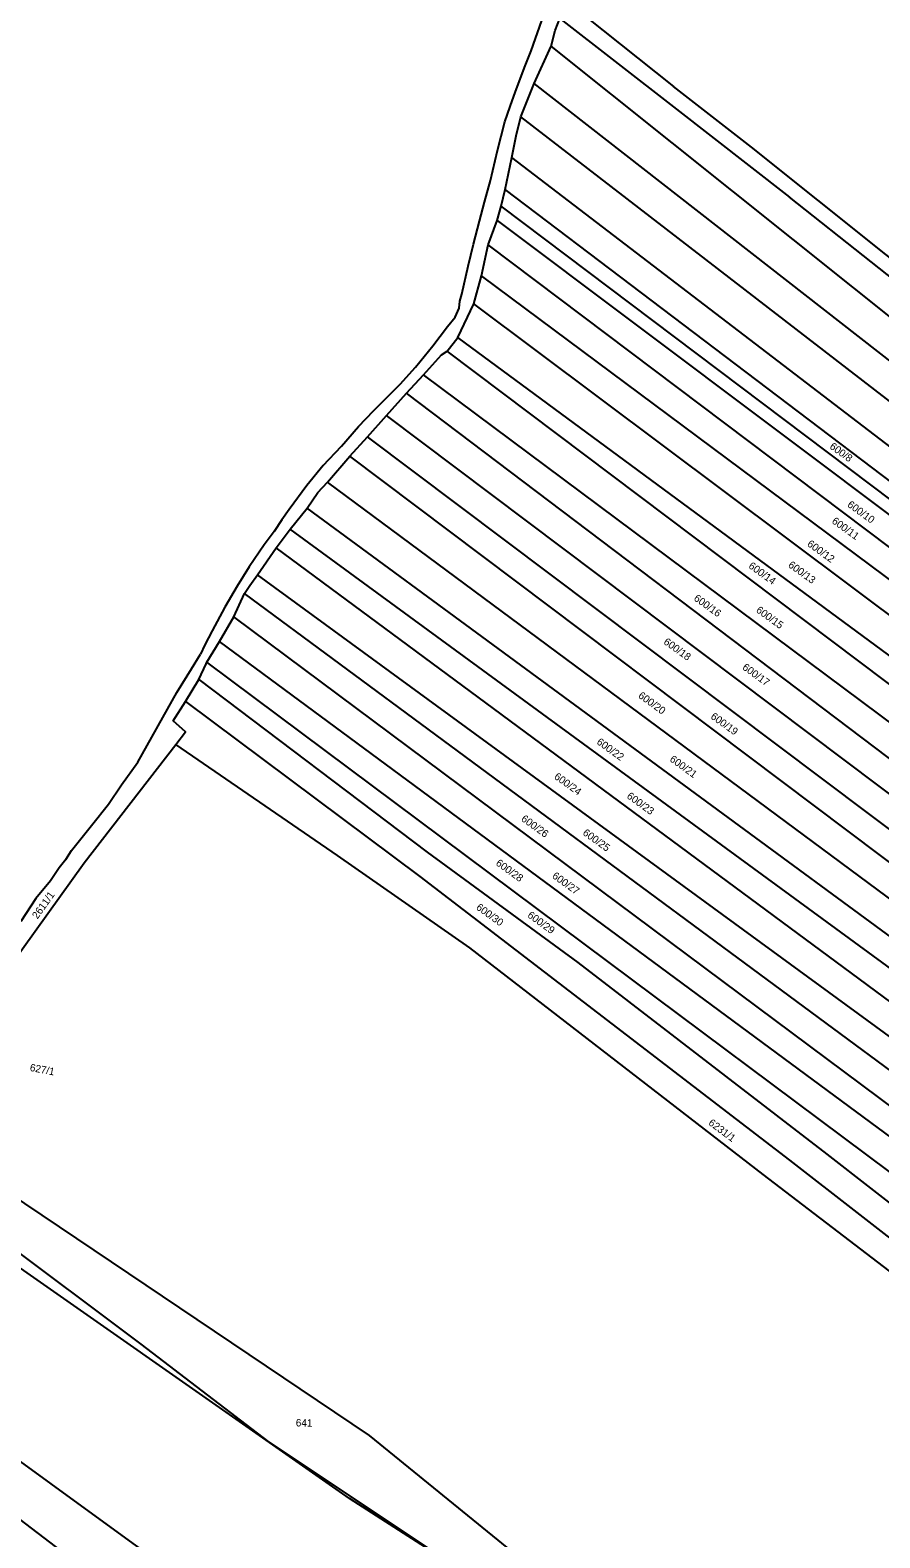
# Model space of a CAD drawing. Extents: x -581999 to -572728, y -1219553 to -1212032.
# Drawn here: x -577529.2 to -577300.4, y -1214814.4 to -1214408.3 of the extents above; entities that cross this region are included whole.
import ezdxf

# ---------------------------------------------------------------- set-up
doc = ezdxf.new("R2010")
doc.units = 0
for name, color, linetype in [('Vrstva 1', 7, 'Continuous'), ('Vrstva 2', 7, 'Continuous'), ('Vrstva 63', 7, 'Continuous')]:
    doc.layers.add(name, color=color, linetype=linetype)

msp = doc.modelspace()

# ---------------------------------------------------------------- linework, layer by layer
at = {"layer": 'Vrstva 1'}
for p, q in [((-577388.875, -1214412.664), (-577387.783, -1214408.435)), ((-577393.467, -1214422.653), (-577388.875, -1214412.664)), ((-577173.2, -1214584.99), (-577388.875, -1214412.664)), ((-577397.014, -1214431.636), (-577393.467, -1214422.653)), ((-577177.814, -1214590.998), (-577393.467, -1214422.653)), ((-577398.315, -1214436.769), (-577397.014, -1214431.636)), ((-577182.425, -1214597.319), (-577397.014, -1214431.636)), ((-577399.497, -1214442.615), (-577398.315, -1214436.769)), ((-577401.268, -1214451.245), (-577399.497, -1214442.615)), ((-577188.1, -1214604.306), (-577399.497, -1214442.615)), ((-577402.391, -1214455.725), (-577401.268, -1214451.245)), ((-577192.44, -1214609.601), (-577401.268, -1214451.245)), ((-577403.465, -1214459.556), (-577402.391, -1214455.725)), ((-577195.178, -1214611.902), (-577402.391, -1214455.725)), ((-577405.865, -1214466.181), (-577403.465, -1214459.556)), ((-577403.465, -1214459.556), (-577196.983, -1214614.687)), ((-577407.639, -1214474.498), (-577405.865, -1214466.181)), ((-577201.069, -1214620.511), (-577405.865, -1214466.181)), ((-577409.72, -1214482.041), (-577407.639, -1214474.498)), ((-577204.509, -1214625.687), (-577407.639, -1214474.498)), ((-577414.023, -1214491.133), (-577409.72, -1214482.041)), ((-577209.72, -1214631.864), (-577409.72, -1214482.041)), ((-577416.861, -1214494.793), (-577414.023, -1214491.133)), ((-577213.976, -1214638.518), (-577414.023, -1214491.133)), ((-577423.245, -1214501.114), (-577418.4, -1214495.777)), ((-577418.4, -1214495.777), (-577416.861, -1214494.793)), ((-577218.587, -1214644.174), (-577416.861, -1214494.793)), ((-577427.856, -1214506.104), (-577423.245, -1214501.114)), ((-577222.489, -1214650.828), (-577423.245, -1214501.114)), ((-577433.26, -1214512.135), (-577427.856, -1214506.104)), ((-577228.164, -1214657.149), (-577427.856, -1214506.104)), ((-577438.393, -1214517.882), (-577433.26, -1214512.135)), ((-577232.066, -1214663.47), (-577433.26, -1214512.135)), ((-577443.108, -1214523.072), (-577438.393, -1214517.882)), ((-577236.677, -1214669.459), (-577438.393, -1214517.882)), ((-577449.136, -1214530.094), (-577443.108, -1214523.072)), ((-577240.578, -1214675.447), (-577443.108, -1214523.072)), ((-577451.761, -1214532.837), (-577449.136, -1214530.094)), ((-577244.835, -1214681.436), (-577449.136, -1214530.094)), ((-577250.174, -1214687.3), (-577454.627, -1214537.038)), ((-577462.971, -1214547.742), (-577459.151, -1214542.716)), ((-577253.702, -1214693.08), (-577459.151, -1214542.716)), ((-577467.937, -1214555.011), (-577462.971, -1214547.742)), ((-577258.313, -1214699.069), (-577462.971, -1214547.742)), ((-577470.033, -1214557.884), (-577467.937, -1214555.011)), ((-577262.569, -1214705.057), (-577467.937, -1214555.011)), ((-577471.446, -1214560.067), (-577470.033, -1214557.884)), ((-577474.321, -1214566.323), (-577471.446, -1214560.067)), ((-577267.535, -1214710.713), (-577471.446, -1214560.067)), ((-577478.223, -1214572.977), (-577474.321, -1214566.323)), ((-577272.146, -1214717.034), (-577474.321, -1214566.323)), ((-577481.593, -1214578.496), (-577478.223, -1214572.977)), ((-577276.161, -1214722.172), (-577478.223, -1214572.977)), ((-577481.759, -1214578.997), (-577481.593, -1214578.496)), ((-577281.013, -1214728.346), (-577481.593, -1214578.496)), ((-577500.204, -1214605.431), (-577489.674, -1214586.726)), ((-577314.667, -1214711.04), (-577284.909, -1214734.179)), ((-577515.871, -1214821.604), (-577553.393, -1214793.129))]:
    msp.add_line(p, q, dxfattribs=at)
for points in [[(-577378.942, -1214386.852), (-577384.618, -1214400.68), (-577355.93, -1214423.493)], [(-577387.783, -1214408.435), (-577386.51, -1214405.171), (-577355.961, -1214428.949)], [(-577394.258, -1214413.877), (-577391.378, -1214405.75)], [(-577395.914, -1214417.895), (-577394.258, -1214413.877)], [(-577398.519, -1214424.869), (-577395.914, -1214417.895)], [(-577399.941, -1214428.889), (-577398.519, -1214424.869)], [(-577244.701, -1214511.924), (-577334.89, -1214439.847), (-577355.93, -1214423.493)], [(-577401.363, -1214433.027), (-577399.941, -1214428.889)], [(-577355.961, -1214428.949), (-577324.7, -1214453.341)], [(-577403.34, -1214440.765), (-577401.363, -1214433.027)], [(-577405.18, -1214448.833), (-577403.34, -1214440.765)], [(-577406.879, -1214454.685), (-577405.18, -1214448.833)], [(-577280.716, -1214488.105), (-577324.7, -1214453.341)], [(-577408.189, -1214459.76), (-577406.879, -1214454.685)], [(-577409.762, -1214466.004), (-577408.189, -1214459.76)], [(-577411.205, -1214471.858), (-577409.762, -1214466.004)], [(-577412.913, -1214479.404), (-577411.205, -1214471.858)], [(-577416.807, -1214488.104), (-577414.742, -1214485.645), (-577413.702, -1214483.178), (-577413.437, -1214481.355)], [(-577413.437, -1214481.355), (-577412.913, -1214479.404)], [(-577420.728, -1214493.377), (-577416.807, -1214488.104)], [(-577425.438, -1214499.083), (-577420.728, -1214493.377)], [(-577429.56, -1214503.703), (-577425.438, -1214499.083)], [(-577436.717, -1214510.873), (-577431.422, -1214505.569)], [(-577431.422, -1214505.569), (-577429.56, -1214503.703)], [(-577440.737, -1214515.097), (-577436.717, -1214510.873)], [(-577445.35, -1214520.407), (-577440.737, -1214515.097)], [(-577450.255, -1214525.561), (-577445.35, -1214520.407)], [(-577450.255, -1214525.561), (-577454.671, -1214530.971)], [(-577454.671, -1214530.971), (-577459.488, -1214537.463), (-577461.385, -1214540.228)], [(-577459.151, -1214542.716), (-577454.627, -1214537.038), (-577451.761, -1214532.837)], [(-577463.454, -1214543.339), (-577466.211, -1214546.966)], [(-577461.385, -1214540.228), (-577463.454, -1214543.339)], [(-577466.211, -1214546.966), (-577470.178, -1214552.841)], [(-577470.178, -1214552.841), (-577473.457, -1214558.028)], [(-577473.457, -1214558.028), (-577476.738, -1214563.736)], [(-577476.738, -1214563.736), (-577480.193, -1214570.138)], [(-577480.193, -1214570.138), (-577482.152, -1214573.874)], [(-577482.152, -1214573.874), (-577483.321, -1214576.383)], [(-577485.704, -1214580.362), (-577483.321, -1214576.383)], [(-577483.749, -1214583.179), (-577481.759, -1214578.997)], [(-577489.674, -1214586.726), (-577485.704, -1214580.362)], [(-577487.323, -1214589.147), (-577483.749, -1214583.179)], [(-577483.749, -1214583.179), (-577422.243, -1214629.679)], [(-577489.941, -1214600.721), (-577487.364, -1214597.344), (-577490.697, -1214594.316), (-577487.323, -1214589.147)], [(-577487.323, -1214589.147), (-577424.28, -1214636.268)], [(-577514.672, -1214632.54), (-577489.941, -1214600.721)], [(-576999.755, -1214963.615), (-577072.017, -1214911.825), (-577165.251, -1214842.123), (-577206.547, -1214811.551), (-577233.323, -1214792.226), (-577237.626, -1214788.477), (-577331.821, -1214716.515), (-577410.832, -1214655.433), (-577446.402, -1214630.578), (-577489.941, -1214600.721)], [(-577504.567, -1214611.592), (-577500.204, -1214605.431)], [(-577508.138, -1214616.759), (-577504.567, -1214611.592)], [(-577512.695, -1214622.518), (-577508.138, -1214616.759)], [(-577518.045, -1214629.27), (-577512.695, -1214622.518)], [(-577566.588, -1214699.26), (-577550.953, -1214683.002), (-577514.672, -1214632.54)], [(-577519.592, -1214631.698), (-577521.375, -1214633.882)], [(-577519.592, -1214631.698), (-577518.045, -1214629.27)], [(-577422.243, -1214629.679), (-577381.703, -1214659.388), (-577314.667, -1214711.04)], [(-577521.375, -1214633.882), (-577523.755, -1214637.46)], [(-577424.28, -1214636.268), (-577324.672, -1214712.652)], [(-577523.755, -1214637.46), (-577527.717, -1214642.224)], [(-577527.717, -1214642.224), (-577531.686, -1214648.387)], [(-577443.209, -1214803.732), (-577555.221, -1214725.368), (-577577.468, -1214709.362)], [(-577437.811, -1214786.816), (-577553.766, -1214708.8)], [(-577324.672, -1214712.652), (-577289.274, -1214740.23)], [(-577392.981, -1214894.666), (-577446.519, -1214855.132), (-577501.431, -1214815.879), (-577545.717, -1214783.726)], [(-577323.747, -1214879.657), (-577437.811, -1214786.816)], [(-577323.747, -1214879.657), (-577369.381, -1214852.934), (-577407.135, -1214822.152), (-577409.315, -1214825.526), (-577443.209, -1214803.732)]]:
    msp.add_lwpolyline(points, dxfattribs=at)
at = {"layer": 'Vrstva 63'}
for p, q in [((-577499.295, -1214762.226), (-577570.753, -1214708.731)), ((-577464.934, -1214788.516), (-577499.295, -1214762.226)), ((-577409.315, -1214825.526), (-577464.934, -1214788.516))]:
    msp.add_line(p, q, dxfattribs=at)

# ---------------------------------------------------------------- texts
at = {"layer": 'Vrstva 2'}
for s, rotation, p in [('600/8', 324.13776, (-577314.067, -1214520.83)), ('600/10', 324.13776, (-577309.297, -1214536.5)), ('600/11', 324.13776, (-577313.474, -1214540.925)), ('600/12', 324.13776, (-577320.11, -1214547.073)), ('600/13', 324.13776, (-577325.224, -1214552.746)), ('600/14', 324.13776, (-577335.91, -1214552.995)), ('600/16', 324.13776, (-577350.646, -1214561.712)), ('600/15', 324.13776, (-577333.877, -1214564.901)), ('600/18', 324.13776, (-577358.789, -1214573.447)), ('600/17', 324.13776, (-577337.572, -1214580.31)), ('600/20', 324.13776, (-577365.621, -1214587.932)), ('600/19', 324.13776, (-577346.112, -1214593.547)), ('600/22', 324.13776, (-577376.812, -1214600.405)), ('600/21', 324.13776, (-577357.14, -1214605.055)), ('600/24', 324.13776, (-577388.267, -1214609.741)), ('600/23', 324.13776, (-577368.701, -1214614.987)), ('600/26', 324.13776, (-577397.147, -1214621.111)), ('600/25', 324.13776, (-577380.565, -1214624.869)), ('600/28', 324.13776, (-577403.967, -1214633.035)), ('600/27', 324.13776, (-577388.795, -1214636.488)), ('2611/1', 54.48598, (-577527.238, -1214647.857)), ('600/30', 324.13776, (-577409.276, -1214644.96)), ('600/29', 324.13776, (-577395.446, -1214647.072)), ('627/1', 349.25111, (-577529.404, -1214688.604)), ('6231/1', 323.42903, (-577346.717, -1214702.972)), ('641', 359.00608, (-577457.67, -1214784.356))]:
    msp.add_text(s, height=2, rotation=rotation, dxfattribs=at).set_placement(p)

doc.saveas('drawing.dxf')
